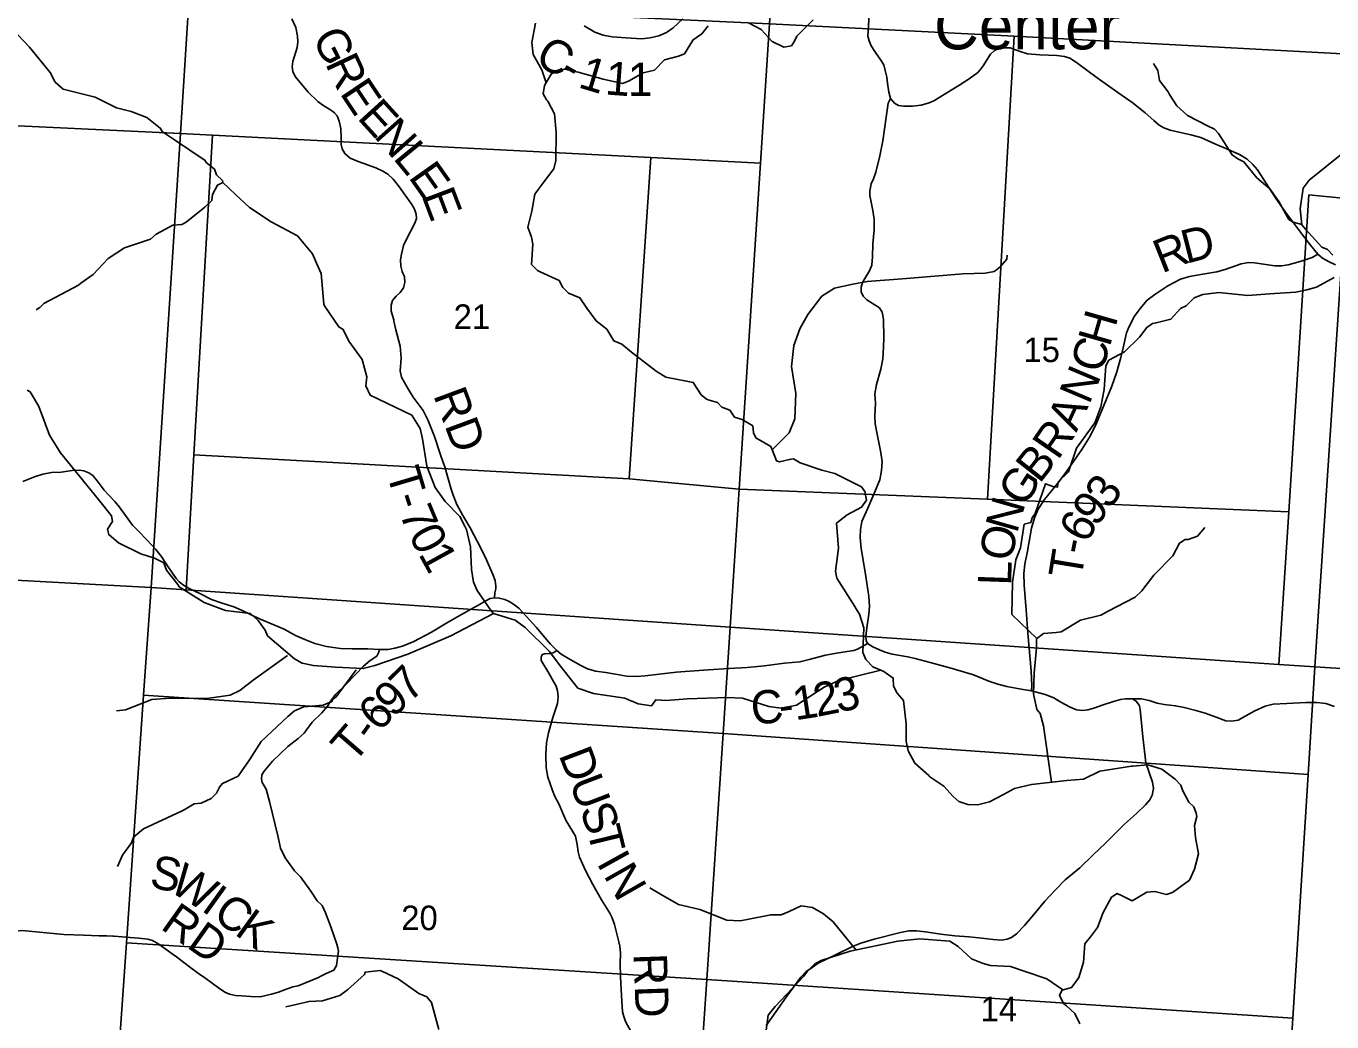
# Model space of a CAD drawing. Extents: x 1878108 to 2183446, y 146837 to 508383.
# Drawn here: x 2027138 to 2038879, y 348659 to 357612 of the extents above; entities that cross this region are included whole.
import ezdxf

# ---------------------------------------------------------------- set-up
doc = ezdxf.new("R2010")
doc.units = 0
for name, color, linetype in [('GM_X_County_Road', 7, 'Continuous'), ('GM_X_County_Road_Text', 7, 'Continuous'), ('GM_X_Minor_River', 7, 'Continuous'), ('GM_X_Section', 7, 'Continuous'), ('GM_X_Section_Text', 7, 'Continuous'), ('GM_X_Township_Road', 7, 'Continuous'), ('GM_X_Township_Road_Text', 7, 'Continuous'), ('GM_X_Township_ROW', 7, 'Continuous'), ('GM_X_Unincorporated_Text', 7, 'Continuous')]:
    doc.layers.add(name, color=color, linetype=linetype)

msp = doc.modelspace()

# ---------------------------------------------------------------- linework, layer by layer
at = {"layer": 'GM_X_County_Road'}
for points in [[(2034541, 358142), (2034551, 358092), (2034600, 358006), (2034682, 357863), (2034707, 357816), (2034719, 357772), (2034719, 357719), (2034709, 357567), (2034707, 357520), (2034719, 357479), (2034737, 357435), (2034774, 357374), (2034823, 357307), (2034849, 357263), (2034863, 357213), (2034876, 357152), (2034884, 357100), (2034894, 357017), (2034911, 356960)], [(2032156, 357614), (2032252, 357556), (2032326, 357529), (2032407, 357516), (2032535, 357506), (2032672, 357499), (2032749, 357507), (2032826, 357525), (2032896, 357554), (2032956, 357595), (2033044, 357677)], [(2034911, 356960), (2034946, 356920), (2034981, 356899), (2035031, 356892), (2035108, 356891), (2035187, 356900), (2035258, 356921), (2035300, 356941), (2035393, 356998), (2035533, 357085), (2035617, 357139), (2035695, 357195), (2035715, 357220), (2035744, 357255), (2035809, 357360), (2035846, 357393), (2035890, 357413), (2035937, 357417), (2035987, 357416), (2036033, 357398), (2036086, 357380), (2036143, 357364), (2036253, 357355), (2036405, 357348), (2036475, 357340), (2036523, 357323), (2036584, 357285), (2036769, 357148), (2036953, 357016), (2037093, 356920), (2037200, 356833), (2037278, 356763), (2037327, 356721), (2037369, 356697), (2037424, 356677), (2037612, 356635), (2037700, 356609), (2037827, 356553), (2037947, 356504), (2038048, 356459), (2038116, 356417), (2038168, 356368), (2038210, 356319), (2038286, 356202), (2038378, 356058), (2038463, 355938), (2038615, 355736), (2038686, 355643), (2038754, 355561), (2038794, 355527), (2038853, 355493), (2038911, 355467)], [(2037267, 350712), (2037275, 350759), (2037267, 350815), (2037207, 350987), (2037199, 351043), (2037180, 351223), (2037162, 351407), (2037156, 351464), (2037148, 351502), (2037123, 351540), (2037086, 351565), (2037022, 351563), (2036978, 351557), (2036914, 351539), (2036822, 351509), (2036738, 351479), (2036684, 351466), (2036636, 351459), (2036582, 351466), (2036519, 351491), (2036443, 351535), (2036378, 351572), (2036301, 351602), (2036177, 351636), (2036084, 351652), (2035956, 351675), (2035874, 351697), (2035794, 351723), (2035656, 351779), (2035464, 351836), (2035268, 351891), (2035132, 351927), (2035067, 351942), (2034925, 351966), (2034861, 351984), (2034811, 352005), (2034750, 352030), (2034703, 352062), (2034692, 352087), (2034688, 352127), (2034698, 352202), (2034715, 352325), (2034722, 352395), (2034715, 352485), (2034688, 352664), (2034668, 352791), (2034647, 352914), (2034637, 353015), (2034640, 353087), (2034654, 353159), (2034705, 353277), (2034759, 353403), (2034813, 353533), (2034829, 353618), (2034834, 353699), (2034820, 353794), (2034786, 353959), (2034771, 354037), (2034769, 354107), (2034775, 354221), (2034768, 354306), (2034784, 354390), (2034823, 354528), (2034840, 354621), (2034848, 354724), (2034849, 354807), (2034848, 354978), (2034835, 355039), (2034810, 355079), (2034754, 355116), (2034698, 355151), (2034666, 355184), (2034646, 355222), (2034646, 355265), (2034660, 355307), (2034679, 355343), (2034722, 355412), (2034742, 355464), (2034747, 355539), (2034752, 355653), (2034763, 355780), (2034764, 355876), (2034752, 355953), (2034723, 356090), (2034724, 356131), (2034737, 356194), (2034756, 356239), (2034777, 356300), (2034814, 356446), (2034842, 356580), (2034888, 356919), (2034911, 356960)], [(2027110, 353519), (2027215, 353560), (2027288, 353584), (2027366, 353598), (2027454, 353603), (2027551, 353617), (2027617, 353620), (2027656, 353614), (2027701, 353596), (2027737, 353571), (2027776, 353524), (2027839, 353440), (2027878, 353398), (2027936, 353338), (2027979, 353287), (2028033, 353211), (2028095, 353126), (2028148, 353071), (2028225, 352994), (2028305, 352907), (2028352, 352846), (2028398, 352777), (2028459, 352684), (2028491, 352644), (2028515, 352615), (2028553, 352587), (2028605, 352557), (2028707, 352507), (2028804, 352457), (2028891, 352426), (2029006, 352392), (2029075, 352362), (2029161, 352320), (2029238, 352284), (2029367, 352228), (2029458, 352189), (2029561, 352133), (2029643, 352096), (2029735, 352062), (2029840, 352034), (2029964, 352017), (2030069, 352013), (2030210, 352012), (2030315, 352006), (2030393, 352006), (2030453, 352019), (2030523, 352038), (2030623, 352080), (2030783, 352162), (2030926, 352250), (2031054, 352321), (2031214, 352412), (2031265, 352442), (2031310, 352465), (2031349, 352471), (2031392, 352470), (2031442, 352457), (2031481, 352439), (2031522, 352414), (2031567, 352380), (2031635, 352308), (2031727, 352204), (2031785, 352137), (2031854, 352055), (2031909, 351998), (2031950, 351964), (2032029, 351916), (2032126, 351863), (2032187, 351833), (2032259, 351813), (2032352, 351800), (2032438, 351785), (2032538, 351769), (2032624, 351764), (2032704, 351770), (2032983, 351803), (2033105, 351813), (2033274, 351823), (2033456, 351836), (2033622, 351846), (2033778, 351860), (2033957, 351883), (2034096, 351896), (2034180, 351916), (2034327, 351955), (2034442, 351976), (2034582, 351999), (2034613, 352010), (2034672, 352044), (2034703, 352062)], [(2033791, 348628), (2033844, 348698), (2033973, 348883), (2034103, 349061), (2034149, 349110), (2034205, 349149), (2034261, 349187), (2034415, 349261), (2034569, 349337), (2034645, 349366), (2034764, 349402), (2034999, 349462), (2035074, 349477), (2035145, 349479), (2035224, 349470), (2035363, 349449), (2035488, 349434), (2035618, 349425), (2035730, 349413), (2035834, 349400), (2035908, 349394), (2035960, 349403), (2035998, 349417), (2036043, 349450), (2036116, 349525), (2036213, 349644), (2036299, 349745), (2036387, 349842), (2036481, 349937), (2036613, 350045), (2036733, 350161), (2036842, 350267), (2037014, 350436), (2037123, 350534), (2037203, 350611), (2037243, 350657), (2037266, 350703), (2037267, 350712)]]:
    msp.add_lwpolyline(points, dxfattribs=at)
at = {"layer": 'GM_X_Minor_River'}
for points in [[(2031814, 357101), (2031776, 357220), (2031697, 357356), (2031685, 357466), (2031719, 357637)], [(2034216, 357667), (2034068, 357520), (2034048, 357476), (2034020, 357436), (2033950, 357422), (2033846, 357474), (2033746, 357582), (2033634, 357640)], [(2034822, 351822), (2034447, 351729), (2034393, 351705), (2034313, 351669), (2034065, 351506), (2033928, 351480), (2033816, 351494), (2033580, 351569), (2033444, 351575), (2033082, 351564), (2032895, 351548), (2032799, 351556), (2032761, 351500), (2032641, 351520), (2032595, 351541), (2032577, 351545), (2032521, 351571), (2032241, 351611), (2032099, 351659), (2031931, 351873), (2031843, 351989), (2031625, 352205), (2031535, 352271), (2031341, 352330), (2031321, 352356), (2031193, 352538), (2031161, 352614), (2031143, 352726), (2031133, 352931), (2031099, 353085), (2031083, 353117), (2031037, 353203), (2030905, 353339), (2030817, 353463), (2030741, 353657), (2030702, 353901), (2030682, 353995), (2030606, 354115), (2030456, 354187), (2030232, 354293), (2030192, 354379), (2030202, 354459), (2030160, 354615), (2030040, 354779), (2029988, 354883), (2029950, 354907), (2029822, 355097), (2029816, 355113), (2029790, 355388), (2029749, 355482), (2029713, 355564), (2029579, 355726), (2029341, 355852), (2029146, 355981), (2029022, 356099), (2028906, 356205), (2028903, 356225), (2028849, 356275), (2028833, 356325), (2028755, 356389), (2028749, 356405), (2028472, 356589), (2028364, 356661), (2028344, 356695), (2028224, 356791), (2028084, 356845), (2027952, 356878), (2027758, 356972), (2027470, 357044), (2027400, 357108), (2027354, 357194), (2027168, 357424), (2027064, 357534)], [(2033271, 357613), (2033213, 357541), (2033137, 357489), (2033131, 357479), (2033059, 357364), (2033003, 357342), (2032879, 357308), (2032789, 357217), (2032687, 357193), (2032555, 357117), (2032501, 357096), (2032327, 357136), (2032103, 357198), (2031979, 357226), (2031899, 357208), (2031859, 357180), (2031800, 357077), (2031788, 357003), (2031816, 356949), (2031830, 356937), (2031888, 356823), (2031904, 356654), (2031900, 356403), (2031884, 356329), (2031788, 356203), (2031712, 356100), (2031685, 355948), (2031649, 355805), (2031683, 355715), (2031695, 355651), (2031681, 355470), (2031735, 355416), (2031759, 355402), (2031931, 355324), (2031965, 355262), (2032015, 355210), (2032117, 355170), (2032179, 355076), (2032263, 354961), (2032359, 354887), (2032423, 354781), (2032495, 354753), (2032583, 354679), (2032803, 354509), (2032889, 354457), (2033077, 354421), (2033137, 354409), (2033207, 354297), (2033255, 354257), (2033271, 354251), (2033355, 354227), (2033393, 354187), (2033467, 354159), (2033508, 354097), (2033576, 354075), (2033672, 354017), (2033678, 353955), (2033698, 353909), (2033834, 353831), (2033848, 353796), (2033884, 353704), (2033912, 353696), (2034002, 353716), (2034038, 353721), (2034098, 353685), (2034294, 353621), (2034410, 353591), (2034650, 353469)], [(2038610, 355828), (2038530, 355850), (2038492, 355874), (2038402, 356036), (2038320, 356148), (2038204, 356248), (2038088, 356392), (2038034, 356418), (2037982, 356454), (2037860, 356646), (2037822, 356684), (2037760, 356714), (2037582, 356808), (2037484, 356896), (2037418, 356998), (2037406, 357020), (2037330, 357122), (2037313, 357214), (2037275, 357276)], [(2038886, 355553), (2038838, 355605), (2038788, 355625), (2038644, 355782), (2038610, 355826), (2038594, 355969), (2038621, 356155), (2038675, 356227), (2038995, 356484)], [(2028906, 356205), (2028860, 356183), (2028814, 356097), (2028808, 356043), (2028746, 355985), (2028576, 355848), (2028538, 355828), (2028458, 355822), (2028393, 355786), (2028307, 355741), (2028257, 355695), (2028023, 355619), (2027877, 355524), (2027740, 355380), (2027630, 355300), (2027610, 355284), (2027298, 355117), (2027263, 355083), (2027228, 355062)], [(2033850, 353805), (2033999, 353956), (2034051, 354082), (2034059, 354309), (2034019, 354553), (2034040, 354741), (2034096, 354889), (2034166, 355018), (2034294, 355184), (2034407, 355256), (2034573, 355291), (2034701, 355317), (2035053, 355342), (2035560, 355385), (2035760, 355391), (2035842, 355407), (2035876, 355429), (2035900, 355452), (2035955, 355516), (2035959, 355552)], [(2036226, 352106), (2036002, 352321), (2036008, 352613), (2036038, 352812), (2036078, 352920), (2036113, 353134), (2036173, 353148), (2036185, 353192), (2036211, 353230), (2036303, 353497), (2036379, 353471), (2036413, 353467), (2036419, 353515), (2036510, 353606), (2036582, 353818), (2036748, 354045), (2036802, 354189), (2036831, 354345), (2036847, 354557), (2036873, 354608), (2037013, 354682), (2037148, 354814), (2037214, 354903), (2037266, 354937), (2037298, 354945), (2037432, 354977), (2037518, 355073), (2037568, 355098), (2037642, 355170), (2037719, 355200), (2037861, 355218), (2038123, 355191), (2038319, 355205), (2038556, 355220), (2038654, 355242), (2038740, 355266), (2038900, 355352)], [(2031341, 352331), (2030958, 352131), (2030569, 351964), (2030275, 351862), (2030169, 351835), (2029919, 351849), (2029722, 351863), (2029620, 351884), (2029550, 351922), (2029310, 352130), (2029288, 352180), (2029224, 352268), (2029156, 352330), (2028930, 352358), (2028738, 352430), (2028514, 352571), (2028502, 352591), (2028402, 352721), (2028378, 352785), (2028294, 352829), (2028170, 352867), (2027968, 352965), (2027882, 353041), (2027870, 353089), (2027914, 353159), (2027906, 353209), (2027790, 353357), (2027446, 353775), (2027348, 353933), (2027262, 354169), (2027250, 354197), (2027176, 354323), (2027148, 354339)], [(2034650, 353469), (2034680, 353427), (2034694, 353350), (2034650, 353286), (2034522, 353218), (2034424, 353143), (2034442, 352917), (2034416, 352712), (2034428, 352648), (2034591, 352395), (2034597, 352383), (2034633, 352325), (2034671, 352201), (2034663, 351980), (2034689, 351916), (2034751, 351850), (2034851, 351810), (2034935, 351750), (2034937, 351678), (2034969, 351614), (2035027, 351550), (2035051, 351339), (2035050, 351182), (2035068, 351096), (2035130, 350986), (2035254, 350874), (2035264, 350864), (2035390, 350778), (2035474, 350686), (2035526, 350642), (2035606, 350614), (2035694, 350610), (2035800, 350638), (2035926, 350704), (2036026, 350759), (2036179, 350795), (2036497, 350830), (2036645, 350842), (2036793, 350914), (2037077, 350959), (2037089, 350959), (2037223, 350969), (2037351, 350931), (2037471, 350843), (2037521, 350787), (2037537, 350743), (2037593, 350635), (2037639, 350593), (2037659, 350537), (2037665, 350505), (2037643, 350424), (2037653, 350316), (2037679, 350170), (2037644, 350033), (2037598, 349933), (2037454, 349830), (2037436, 349820), (2037392, 349806), (2037288, 349832), (2037216, 349826), (2037082, 349749), (2036992, 349793), (2036948, 349813), (2036898, 349781), (2036822, 349643), (2036772, 349508), (2036708, 349424), (2036659, 349362), (2036647, 349195), (2036603, 349059), (2036549, 348982), (2036539, 348970), (2036455, 348946), (2036431, 348900), (2036465, 348826), (2036493, 348804), (2036569, 348734), (2036613, 348641)], [(2036222, 352022), (2036223, 352103), (2036286, 352151), (2036400, 352161), (2036444, 352167), (2036620, 352272), (2036802, 352316), (2036862, 352348), (2037109, 352479), (2037171, 352535), (2037279, 352676), (2037448, 352848), (2037510, 352964), (2037560, 352997), (2037586, 352995), (2037672, 353025), (2037736, 353103)], [(2036359, 350815), (2036287, 351320), (2036255, 351432), (2036225, 351468), (2036195, 351608), (2036203, 351794), (2036223, 352023), (2036217, 352018)], [(2029488, 351952), (2029180, 351731), (2029059, 351639), (2028973, 351597), (2028783, 351571), (2028393, 351566), (2028268, 351558), (2028032, 351465), (2027952, 351455)], [(2030105, 351825), (2029926, 351583), (2029894, 351559), (2029888, 351539), (2029808, 351508), (2029634, 351492), (2029552, 351456), (2029492, 351406), (2029251, 351179), (2029147, 351016), (2029044, 350868), (2028904, 350804), (2028878, 350770), (2028850, 350715), (2028802, 350669), (2028712, 350627), (2028648, 350619), (2028558, 350567), (2028536, 350555), (2028193, 350394), (2028105, 350320), (2028087, 350270), (2028005, 350157), (2027960, 350057)], [(2034601, 349305), (2034395, 349558), (2034309, 349630), (2034209, 349688), (2034107, 349704), (2034000, 349651), (2033928, 349623), (2033834, 349623), (2033622, 349581), (2033558, 349567), (2033438, 349574), (2033196, 349670), (2033005, 349714), (2032843, 349808), (2032747, 349865)], [(2036460, 348948), (2036316, 349047), (2036120, 349113), (2035990, 349156), (2035810, 349166), (2035742, 349184), (2035638, 349226), (2035520, 349336), (2035444, 349384), (2035406, 349388), (2035175, 349407), (2034975, 349385), (2034549, 349294), (2034288, 349211), (2034228, 349179), (2034164, 349115), (2034130, 349071), (2033873, 348798), (2033809, 348720), (2033791, 348584)], [(2030850, 348592), (2030784, 348834), (2030742, 348884), (2030668, 348916), (2030484, 349046), (2030338, 349116), (2030322, 349120), (2030188, 349106), (2030180, 349084), (2030029, 348947), (2029959, 348897), (2029803, 348849), (2029683, 348843), (2029473, 348796)]]:
    msp.add_lwpolyline(points, dxfattribs=at)
at = {"layer": 'GM_X_Section'}
for points in [[(2034183, 362861), (2039389, 362512), (2039269, 360434), (2039143, 358292), (2039089, 357357), (2036021, 357521), (2033822, 357631), (2033886, 358536), (2034032, 360684)], [(2023261, 358149), (2028605, 357878), (2028526, 356646), (2026044, 356764), (2023179, 356899)], [(2028605, 357878), (2033822, 357631), (2033741, 356380), (2032755, 356430), (2028813, 356632), (2028526, 356646)], [(2036021, 357521), (2035781, 353358), (2033549, 353450), (2033741, 356380), (2033822, 357631)], [(2039089, 357357), (2039004, 356062), (2038673, 356094), (2038491, 353246), (2035781, 353358), (2036021, 357521)], [(2028526, 356646), (2028264, 352564), (2025763, 352701), (2026044, 356764)], [(2028813, 356632), (2028646, 353756), (2028576, 352543), (2028264, 352564), (2028526, 356646)], [(2032755, 356430), (2032561, 353541), (2028646, 353756), (2028813, 356632)], [(2033741, 356380), (2033549, 353450), (2032561, 353541), (2032755, 356430)], [(2039004, 356062), (2038725, 351850), (2038403, 351872), (2038491, 353246), (2038673, 356094)], [(2041533, 355849), (2041262, 351691), (2038725, 351850), (2039004, 356062)], [(2032561, 353541), (2033549, 353450), (2033468, 352209), (2028576, 352543), (2028646, 353756)], [(2035781, 353358), (2038491, 353246), (2038403, 351872), (2033468, 352209), (2033549, 353450)], [(2022888, 352851), (2025763, 352701), (2028264, 352564), (2028195, 351597), (2028041, 349370), (2027883, 347107), (2022491, 347433)], [(2028576, 352543), (2033468, 352209), (2033405, 351251), (2028195, 351597), (2028264, 352564)], [(2038403, 351872), (2038725, 351850), (2038665, 350884), (2033405, 351251), (2033468, 352209)], [(2038725, 351850), (2041262, 351691), (2044125, 351515), (2043762, 346145), (2038385, 346465), (2038527, 348692), (2038665, 350884)], [(2028195, 351597), (2033405, 351251), (2033260, 349040), (2028041, 349370)], [(2033405, 351251), (2038665, 350884), (2038527, 348692), (2033260, 349040)], [(2033260, 349040), (2033105, 346799), (2027883, 347107), (2028041, 349370)], [(2033260, 349040), (2038527, 348692), (2038385, 346465), (2033105, 346799)]]:
    msp.add_lwpolyline(points, close=True, dxfattribs=at)
at = {"layer": 'GM_X_Township_Road'}
for points in [[(2029895, 356844), (2029870, 356863), (2029805, 356900), (2029760, 356935), (2029675, 357019), (2029558, 357159), (2029536, 357203), (2029530, 357247), (2029536, 357294), (2029574, 357420), (2029581, 357471), (2029578, 357521), (2029563, 357599), (2029528, 357676)], [(2029970, 356603), (2029969, 356691), (2029954, 356757), (2029936, 356804), (2029912, 356832), (2029895, 356844)], [(2030446, 354960), (2030444, 354970), (2030420, 355050), (2030421, 355103), (2030434, 355145), (2030467, 355185), (2030502, 355217), (2030530, 355258), (2030543, 355308), (2030540, 355357), (2030520, 355407), (2030507, 355455), (2030505, 355510), (2030513, 355561), (2030531, 355640), (2030558, 355697), (2030633, 355839), (2030647, 355881), (2030646, 355920), (2030631, 355967), (2030605, 356009), (2030545, 356091), (2030495, 356165), (2030439, 356236), (2030391, 356280), (2030347, 356309), (2030283, 356337), (2030124, 356394), (2030052, 356426), (2030005, 356466), (2029980, 356509), (2029970, 356547), (2029970, 356603)], [(2036177, 351636), (2036180, 351682), (2036174, 351817), (2036144, 352155), (2036129, 352365), (2036111, 352585), (2036108, 352691), (2036118, 352774), (2036141, 352892), (2036179, 353099), (2036204, 353191), (2036237, 353269), (2036294, 353355), (2036412, 353500), (2036487, 353598), (2036632, 353805), (2036706, 353925), (2036761, 354043), (2036900, 354376), (2036946, 354504), (2036982, 354634), (2037002, 354720), (2037032, 354853), (2037046, 354890), (2037075, 354946), (2037105, 355003), (2037155, 355072), (2037219, 355147), (2037286, 355199), (2037403, 355277), (2037517, 355337), (2037600, 355361), (2037718, 355381), (2037843, 355403), (2037918, 355425), (2038064, 355475), (2038133, 355487), (2038182, 355485), (2038263, 355473), (2038367, 355456), (2038426, 355456), (2038486, 355467), (2038593, 355497), (2038703, 355533), (2038754, 355561)], [(2030805, 353938), (2030751, 354073), (2030707, 354155), (2030619, 354275), (2030566, 354359), (2030514, 354455), (2030503, 354513), (2030511, 354626), (2030502, 354735), (2030464, 354880), (2030446, 354960)], [(2030889, 353688), (2030860, 353766), (2030807, 353932), (2030805, 353938)], [(2031349, 352471), (2031352, 352517), (2031361, 352553), (2031363, 352578), (2031355, 352627), (2031335, 352683), (2031279, 352812), (2031228, 352919), (2031130, 353100), (2031064, 353212), (2031010, 353312), (2030977, 353396), (2030960, 353449), (2030930, 353554), (2030903, 353649), (2030889, 353688)], [(2029686, 351322), (2029709, 351354), (2029798, 351438), (2029848, 351498), (2029869, 351532), (2029884, 351555), (2029921, 351604), (2030012, 351692), (2030101, 351782), (2030172, 351858), (2030232, 351908), (2030291, 351948), (2030306, 351976), (2030315, 352006)], [(2032580, 348571), (2032528, 348664), (2032513, 348709), (2032502, 348749), (2032491, 348896), (2032482, 349065), (2032480, 349185), (2032483, 349278), (2032478, 349341), (2032469, 349380), (2032429, 349536), (2032409, 349596), (2032387, 349637), (2032313, 349756), (2032235, 349895), (2032167, 350019), (2032115, 350141), (2032101, 350188), (2032093, 350255), (2032079, 350328), (2032050, 350375), (2031994, 350466), (2031969, 350521), (2031930, 350615), (2031891, 350687), (2031870, 350740), (2031830, 350859), (2031813, 350942), (2031811, 351067), (2031818, 351168), (2031835, 351259), (2031874, 351397), (2031915, 351523), (2031923, 351583), (2031917, 351636), (2031903, 351677), (2031867, 351742), (2031838, 351796), (2031770, 351908), (2031769, 351938), (2031779, 351962), (2031799, 351967), (2031848, 351970), (2031878, 351978), (2031909, 351998)], [(2037086, 351565), (2037168, 351563), (2037236, 351549), (2037308, 351526), (2037372, 351514), (2037473, 351501), (2037550, 351486), (2037657, 351459), (2037739, 351436), (2037837, 351398), (2037926, 351367), (2037980, 351363), (2038035, 351373), (2038104, 351410), (2038186, 351456), (2038279, 351499), (2038352, 351515), (2038474, 351522), (2038644, 351532), (2038743, 351532), (2038823, 351521), (2038902, 351495)], [(2029658, 351285), (2029686, 351322)], [(2027040, 349474), (2027103, 349480), (2027477, 349445), (2027654, 349440), (2027794, 349432), (2027865, 349433), (2027917, 349430), (2027929, 349429)], [(2027929, 349429), (2028034, 349421), (2028153, 349412), (2028232, 349402), (2028275, 349390), (2028332, 349359), (2028452, 349271)], [(2028452, 349271), (2028491, 349243), (2028596, 349162), (2028688, 349095), (2028754, 349048)]]:
    msp.add_lwpolyline(points, dxfattribs=at)
at = {"layer": 'GM_X_Township_ROW'}
msp.add_lwpolyline([(2028754, 349048), (2028869, 348965), (2028925, 348927), (2028968, 348908), (2029020, 348898), (2029074, 348895), (2029160, 348889), (2029243, 348884), (2029346, 348910), (2029409, 348927), (2029472, 348950), (2029537, 348974), (2029583, 348983), (2029716, 349036), (2029767, 349058), (2029788, 349071), (2029837, 349094), (2029904, 349123), (2029929, 349165), (2029938, 349231), (2029946, 349294), (2029945, 349311), (2029942, 349325), (2029932, 349359), (2029879, 349513), (2029830, 349641), (2029800, 349705), (2029755, 349749), (2029698, 349836), (2029605, 349963), (2029550, 350016), (2029468, 350135), (2029427, 350222), (2029406, 350321), (2029327, 350640), (2029297, 350751), (2029260, 350813), (2029256, 350845), (2029258, 350881), (2029279, 350912), (2029308, 350950), (2029355, 351003), (2029491, 351135), (2029583, 351208), (2029637, 351256), (2029658, 351285)], dxfattribs=at)

# ---------------------------------------------------------------- texts
at = {"layer": 'GM_X_County_Road_Text'}
for s, rotation, p in [('C', 328.5295, (2031698, 357288)), ('1', 343.2829, (2032092, 357064)), ('1', 355.7221, (2032338, 356998)), ('1', 0.0924, (2032548, 356983)), ('-', 330.0995, (2031916, 357155)), ('3', 12.6668, (2034439, 351438)), ('C', 5.9001, (2033670, 351328)), ('1', 8.8577, (2034054, 351370)), ('2', 11.1326, (2034249, 351401)), ('-', 6.9159, (2033921, 351354))]:
    msp.add_text(s, height=300, rotation=rotation, dxfattribs=at).set_placement(p)
at = {"layer": 'GM_X_Section_Text'}
for s, p in [('21', (2030982, 354889)), ('15', (2036105, 354591)), ('20', (2030511, 349484)), ('14', (2035720, 348665))]:
    msp.add_text(s, height=221, rotation=0, dxfattribs=at).set_placement(p)
at = {"layer": 'GM_X_Township_Road_Text'}
for s, rotation, p in [('G', 297.0636, (2029705, 357508)), ('R', 295.0935, (2029824, 357276)), ('E', 303.8942, (2029953, 357009)), ('E', 312.3168, (2030108, 356784)), ('N', 311.5773, (2030258, 356619)), ('L', 309.467, (2030431, 356424)), ('E', 305.2557, (2030570, 356255)), ('E', 290.8018, (2030691, 356090)), ('R', 21.726, (2037350, 355387)), ('D', 14.4391, (2037569, 355475)), ('H', 74.0476, (2036881, 354720)), ('C', 73.9077, (2036812, 354482)), ('N', 67.0357, (2036696, 354202)), ('RD', 290.4421, (2030797, 354295)), ('A', 65.2068, (2036581, 353953)), ('R', 55.5545, (2036415, 353702)), ('B', 51.8108, (2036250, 353491)), ('T', 286.5753, (2030376, 353598)), ('G', 56.8798, (2036110, 353276)), ('3', 54.1616, (2036880, 353258)), ('-', 287.944, (2030442, 353376)), ('9', 51.5271, (2036756, 353101)), ('7', 292.6571, (2030490, 353233)), ('N', 74.0541, (2036047, 353043)), ('6', 61.8801, (2036676, 352950)), ('0', 297.2326, (2030572, 353039)), ('O', 79.5345, (2036001, 352791)), ('1', 298.8248, (2030661, 352867)), ('-', 79.0131, (2036661, 352851)), ('T', 80.6673, (2036625, 352632)), ('L', 88.0025, (2035994, 352579)), ('7', 44.8536, (2030587, 351522)), ('9', 41.9261, (2030437, 351387)), ('6', 45.5925, (2030311, 351258)), ('T', 49.1826, (2030082, 350973)), ('-', 54.5637, (2030248, 351167)), ('D', 290.9159, (2031924, 351061)), ('U', 290.9044, (2032018, 350815)), ('S', 290.4293, (2032112, 350569)), ('T', 283.6901, (2032180, 350388)), ('S', 348.9752, (2028239, 349871)), ('I', 298.9546, (2032264, 350089)), ('W', 329.1587, (2028412, 349842)), ('N', 299.722, (2032326, 349977)), ('I', 324.2073, (2028704, 349667)), ('C', 324.2159, (2028804, 349595)), ('RD', 324.5673, (2028337, 349503)), ('K', 324.2143, (2029004, 349451)), ('RD', 271.9929, (2032600, 349272))]:
    msp.add_text(s, height=300, rotation=rotation, dxfattribs=at).set_placement(p)
at = {"layer": 'GM_X_Unincorporated_Text'}
msp.add_text('Center', height=417, rotation=0, dxfattribs=at).set_placement((2035302, 357403))

doc.saveas('drawing.dxf')
